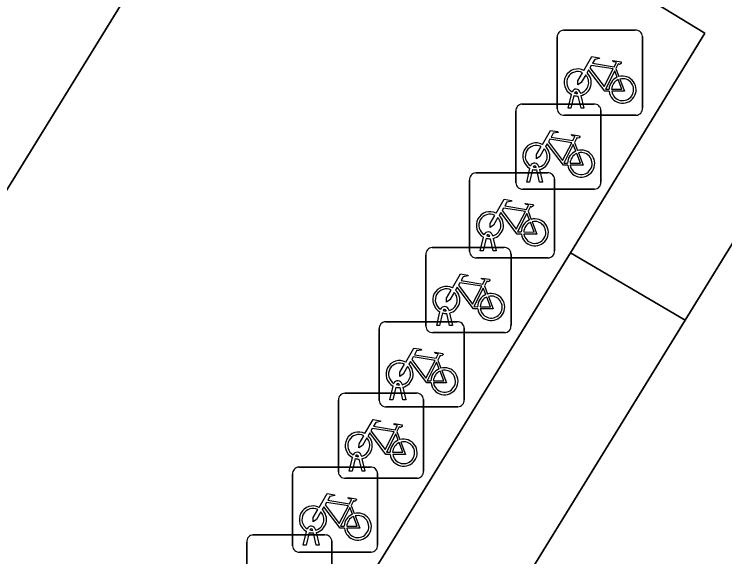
# Model space of a CAD drawing. Extents: x 162803 to 163818, y 381639 to 382475.
# Drawn here: x 163036.22 to 163044.56, y 381854.91 to 381861.28 of the extents above; entities that cross this region are included whole.
import ezdxf

# ---------------------------------------------------------------- set-up
doc = ezdxf.new("R2010")
doc.units = 0
for name, color, linetype in [('IMGEO_Erf', 7, 'Continuous'), ('IMGEO_Fietsenrek', 7, 'Continuous'), ('IMGEO_Pand', 7, 'Continuous'), ('IMGEO_Parkeervlak_open', 7, 'Continuous'), ('IMGEO_Voetpad_gesloten', 7, 'Continuous'), ('IMGEO_Voetpad_open', 7, 'Continuous')]:
    doc.layers.add(name, color=color, linetype=linetype)

msp = doc.modelspace()

# ---------------------------------------------------------------- linework, layer by layer
at = {"layer": 'IMGEO_Erf'}
msp.add_lwpolyline([(163046.176, 381850.915), (163046.085, 381850.982), (163041.637, 381853.704), (163044.092, 381857.691), (163042.746, 381858.478), (163039.038, 381852.472), (163036.484, 381854.035), (163034.089, 381850.167), (163041.446, 381843.73), (163041.477, 381843.702), (163041.512, 381843.679)], dxfattribs=at)
at = {"layer": 'IMGEO_Fietsenrek'}
for p, q in [((163042.6649, 381861.0945), (163043.5058, 381861.0945)), ((163043.5058, 381861.0945), (163042.6649, 381861.0945)), ((163042.5905, 381860.1699), (163042.5905, 381861.0108)), ((163042.5905, 381861.0108), (163042.5905, 381860.1699)), ((163043.5895, 381861.0201), (163043.5895, 381860.1792)), ((163043.5895, 381860.1792), (163043.5895, 381861.0201)), ((163043.2772, 381860.6442), (163043.3135, 381860.549)), ((163042.7175, 381860.1793), (163042.7558, 381860.3393)), ((163042.7862, 381860.3271), (163042.7509, 381860.1793)), ((163042.8279, 381860.3509), (163042.8269, 381860.3552)), ((163042.869, 381860.1793), (163042.8351, 381860.321)), ((163042.8586, 381860.3624), (163042.8604, 381860.3545)), ((163042.8674, 381860.3253), (163042.9024, 381860.1793)), ((163042.1789, 381860.2265), (163043.0198, 381860.2265)), ((163043.0198, 381860.2265), (163042.1789, 381860.2265)), ((163042.1045, 381859.3019), (163042.1045, 381860.1428)), ((163042.1045, 381860.1428), (163042.1045, 381859.3019)), ((163042.7509, 381860.1793), (163042.7175, 381860.1793)), ((163042.9024, 381860.1793), (163042.869, 381860.1793)), ((163043.1035, 381860.1521), (163043.1035, 381859.3112)), ((163043.1035, 381859.3112), (163043.1035, 381860.1521)), ((163043.5151, 381860.0955), (163042.6742, 381860.0955)), ((163042.6742, 381860.0955), (163043.5151, 381860.0955)), ((163042.7912, 381859.7762), (163042.8275, 381859.681)), ((163042.2315, 381859.3113), (163042.2698, 381859.4713)), ((163042.3419, 381859.4829), (163042.3409, 381859.4872)), ((163042.3726, 381859.4944), (163042.3744, 381859.4865)), ((163041.6349, 381859.4185), (163042.4758, 381859.4185)), ((163042.4758, 381859.4185), (163041.6349, 381859.4185)), ((163042.3002, 381859.4591), (163042.2649, 381859.3113)), ((163042.383, 381859.3113), (163042.3491, 381859.453)), ((163042.3814, 381859.4573), (163042.4164, 381859.3113)), ((163041.5605, 381858.4939), (163041.5605, 381859.3348)), ((163041.5605, 381859.3348), (163041.5605, 381858.4939)), ((163042.2649, 381859.3113), (163042.2315, 381859.3113)), ((163042.4164, 381859.3113), (163042.383, 381859.3113)), ((163042.5595, 381859.3441), (163042.5595, 381858.5032)), ((163042.5595, 381858.5032), (163042.5595, 381859.3441)), ((163043.0291, 381859.2275), (163042.1882, 381859.2275)), ((163042.1882, 381859.2275), (163043.0291, 381859.2275)), ((163042.2472, 381858.9682), (163042.2835, 381858.873)), ((163041.6875, 381858.5033), (163041.7258, 381858.6633)), ((163041.7562, 381858.6511), (163041.7209, 381858.5033)), ((163041.7979, 381858.6749), (163041.7969, 381858.6792)), ((163041.839, 381858.5033), (163041.8051, 381858.645)), ((163041.8286, 381858.6864), (163041.8304, 381858.6785)), ((163041.8374, 381858.6493), (163041.8724, 381858.5033)), ((163041.1229, 381858.5415), (163041.9638, 381858.5415)), ((163041.9638, 381858.5415), (163041.1229, 381858.5415)), ((163041.7209, 381858.5033), (163041.6875, 381858.5033)), ((163041.8724, 381858.5033), (163041.839, 381858.5033)), ((163041.0485, 381857.6169), (163041.0485, 381858.4578)), ((163041.0485, 381858.4578), (163041.0485, 381857.6169)), ((163042.4851, 381858.4195), (163041.6442, 381858.4195)), ((163041.6442, 381858.4195), (163042.4851, 381858.4195)), ((163042.0475, 381858.4671), (163042.0475, 381857.6262)), ((163042.0475, 381857.6262), (163042.0475, 381858.4671)), ((163041.7352, 381858.0912), (163041.7715, 381857.996)), ((163041.2859, 381857.7979), (163041.2849, 381857.8022)), ((163041.3166, 381857.8094), (163041.3184, 381857.8015)), ((163041.1755, 381857.6263), (163041.2138, 381857.7863)), ((163041.2442, 381857.7741), (163041.2089, 381857.6263)), ((163041.327, 381857.6263), (163041.2931, 381857.768)), ((163041.3254, 381857.7723), (163041.3604, 381857.6263)), ((163040.5749, 381857.6705), (163041.4158, 381857.6705)), ((163041.4158, 381857.6705), (163040.5749, 381857.6705)), ((163040.5005, 381856.7459), (163040.5005, 381857.5868)), ((163040.5005, 381857.5868), (163040.5005, 381856.7459)), ((163041.2089, 381857.6263), (163041.1755, 381857.6263)), ((163041.3604, 381857.6263), (163041.327, 381857.6263)), ((163041.4995, 381857.5961), (163041.4995, 381856.7552)), ((163041.4995, 381856.7552), (163041.4995, 381857.5961)), ((163041.9731, 381857.5425), (163041.1322, 381857.5425)), ((163041.1322, 381857.5425), (163041.9731, 381857.5425)), ((163041.1872, 381857.2202), (163041.2235, 381857.125)), ((163040.6275, 381856.7553), (163040.6658, 381856.9153)), ((163040.6962, 381856.9031), (163040.6609, 381856.7553)), ((163040.7379, 381856.9269), (163040.7369, 381856.9312)), ((163040.779, 381856.7553), (163040.7451, 381856.897)), ((163040.7686, 381856.9384), (163040.7704, 381856.9305)), ((163040.7774, 381856.9013), (163040.8124, 381856.7553)), ((163040.0959, 381856.8315), (163040.9368, 381856.8315)), ((163040.9368, 381856.8315), (163040.0959, 381856.8315)), ((163040.0215, 381855.9069), (163040.0215, 381856.7478)), ((163040.0215, 381856.7478), (163040.0215, 381855.9069)), ((163040.6609, 381856.7553), (163040.6275, 381856.7553)), ((163040.8124, 381856.7553), (163040.779, 381856.7553)), ((163041.0205, 381856.7571), (163041.0205, 381855.9162)), ((163041.0205, 381855.9162), (163041.0205, 381856.7571)), ((163041.4251, 381856.6715), (163040.5842, 381856.6715)), ((163040.5842, 381856.6715), (163041.4251, 381856.6715)), ((163040.7082, 381856.3812), (163040.7445, 381856.286)), ((163040.1485, 381855.9163), (163040.1868, 381856.0763)), ((163040.2172, 381856.0641), (163040.1819, 381855.9163)), ((163040.2589, 381856.0879), (163040.2579, 381856.0922)), ((163040.3, 381855.9163), (163040.2661, 381856.058)), ((163040.2896, 381856.0994), (163040.2914, 381856.0915)), ((163040.2984, 381856.0623), (163040.3334, 381855.9163)), ((163039.5579, 381855.9635), (163040.3988, 381855.9635)), ((163040.3988, 381855.9635), (163039.5579, 381855.9635)), ((163040.1819, 381855.9163), (163040.1485, 381855.9163)), ((163040.3334, 381855.9163), (163040.3, 381855.9163)), ((163040.4825, 381855.8891), (163040.4825, 381855.0482)), ((163040.4825, 381855.0482), (163040.4825, 381855.8891)), ((163039.4835, 381855.0389), (163039.4835, 381855.8798)), ((163039.4835, 381855.8798), (163039.4835, 381855.0389)), ((163040.9461, 381855.8325), (163040.1052, 381855.8325)), ((163040.1052, 381855.8325), (163040.9461, 381855.8325)), ((163040.1702, 381855.5132), (163040.2065, 381855.418)), ((163039.7209, 381855.2199), (163039.7199, 381855.2242)), ((163039.7516, 381855.2314), (163039.7534, 381855.2235)), ((163039.0209, 381855.1665), (163039.8618, 381855.1665)), ((163039.8618, 381855.1665), (163039.0209, 381855.1665)), ((163039.6105, 381855.0483), (163039.6488, 381855.2083)), ((163039.6792, 381855.1961), (163039.6439, 381855.0483)), ((163039.762, 381855.0483), (163039.7281, 381855.19)), ((163039.7604, 381855.1943), (163039.7954, 381855.0483)), ((163038.9465, 381854.2419), (163038.9465, 381855.0828)), ((163038.9465, 381855.0828), (163038.9465, 381854.2419)), ((163039.9455, 381855.0921), (163039.9455, 381854.2512)), ((163039.9455, 381854.2512), (163039.9455, 381855.0921)), ((163039.6439, 381855.0483), (163039.6105, 381855.0483)), ((163039.7954, 381855.0483), (163039.762, 381855.0483)), ((163040.4081, 381854.9645), (163039.5672, 381854.9645)), ((163039.5672, 381854.9645), (163040.4081, 381854.9645))]:
    msp.add_line(p, q, dxfattribs=at)
for points in [[(163042.9031, 381860.6212), (163042.9978, 381860.7847), (163043.084, 381860.7709), (163043.0857, 381860.7622), (163043.0296, 381860.7513), (163043.0034, 381860.706), (163043.2586, 381860.6652)], [(163043.2586, 381860.6652), (163043.2836, 381860.714), (163043.2785, 381860.718), (163043.2553, 381860.7217), (163043.2426, 381860.7292), (163043.2416, 381860.7323), (163043.2438, 381860.7369), (163043.3386, 381860.7218), (163043.3409, 381860.7115), (163043.3315, 381860.6991), (163043.3191, 381860.6927), (163043.3046, 381860.6989), (163043.2772, 381860.6442)], [(163043.2457, 381860.64), (163042.9889, 381860.681), (163042.9722, 381860.6522), (163043.1392, 381860.4319), (163043.2457, 381860.64)], [(163042.9238, 381860.5687), (163042.8722, 381860.4795), (163042.8323, 381860.4535), (163042.8335, 381860.501), (163042.888, 381860.5952)], [(163043.1988, 381860.3765), (163043.1491, 381860.3766), (163042.9584, 381860.6283), (163042.9394, 381860.5955)], [(163043.2937, 381860.542), (163043.2644, 381860.6188), (163043.155, 381860.4007), (163043.1977, 381860.4006)], [(163043.2277, 381860.4005), (163043.3476, 381860.4003), (163043.3044, 381860.5139)], [(163043.3242, 381860.5208), (163043.3792, 381860.3762), (163043.2291, 381860.3765)], [(163042.4171, 381859.7532), (163042.5118, 381859.9167), (163042.598, 381859.9029), (163042.5997, 381859.8942), (163042.5436, 381859.8833), (163042.5174, 381859.838), (163042.7726, 381859.7972)], [(163042.7597, 381859.772), (163042.5029, 381859.813), (163042.4862, 381859.7842), (163042.6532, 381859.5639), (163042.7597, 381859.772)], [(163042.7726, 381859.7972), (163042.7976, 381859.846), (163042.7925, 381859.85), (163042.7693, 381859.8537), (163042.7566, 381859.8612), (163042.7556, 381859.8643), (163042.7578, 381859.8689), (163042.8526, 381859.8538), (163042.8549, 381859.8435), (163042.8455, 381859.8311), (163042.8331, 381859.8247), (163042.8186, 381859.8309), (163042.7912, 381859.7762)], [(163042.4378, 381859.7007), (163042.3862, 381859.6115), (163042.3463, 381859.5855), (163042.3475, 381859.633), (163042.402, 381859.7272)], [(163042.7128, 381859.5085), (163042.6631, 381859.5086), (163042.4724, 381859.7603), (163042.4534, 381859.7275)], [(163042.8077, 381859.674), (163042.7784, 381859.7508), (163042.669, 381859.5327), (163042.7117, 381859.5326)], [(163042.7417, 381859.5325), (163042.8616, 381859.5323), (163042.8184, 381859.6459)], [(163042.8382, 381859.6528), (163042.8932, 381859.5082), (163042.7431, 381859.5085)], [(163041.8731, 381858.9452), (163041.9678, 381859.1087), (163042.054, 381859.0949), (163042.0557, 381859.0862), (163041.9996, 381859.0753), (163041.9734, 381859.03), (163042.2286, 381858.9892)], [(163042.2286, 381858.9892), (163042.2536, 381859.038), (163042.2485, 381859.042), (163042.2253, 381859.0457), (163042.2126, 381859.0532), (163042.2116, 381859.0563), (163042.2138, 381859.0609), (163042.3086, 381859.0458), (163042.3109, 381859.0355), (163042.3015, 381859.0231), (163042.2891, 381859.0167), (163042.2746, 381859.0229), (163042.2472, 381858.9682)], [(163042.2157, 381858.964), (163041.9589, 381859.005), (163041.9422, 381858.9762), (163042.1092, 381858.7559), (163042.2157, 381858.964)], [(163041.8938, 381858.8927), (163041.8422, 381858.8035), (163041.8023, 381858.7775), (163041.8035, 381858.825), (163041.858, 381858.9192)], [(163042.1688, 381858.7005), (163042.1191, 381858.7006), (163041.9284, 381858.9523), (163041.9094, 381858.9195)], [(163042.2637, 381858.866), (163042.2344, 381858.9428), (163042.125, 381858.7247), (163042.1677, 381858.7246)], [(163042.1977, 381858.7245), (163042.3176, 381858.7243), (163042.2744, 381858.8379)], [(163042.2942, 381858.8448), (163042.3492, 381858.7002), (163042.1991, 381858.7005)], [(163041.3611, 381858.0682), (163041.4558, 381858.2317), (163041.542, 381858.2179), (163041.5437, 381858.2092), (163041.4876, 381858.1983), (163041.4614, 381858.153), (163041.7166, 381858.1122)], [(163041.7166, 381858.1122), (163041.7416, 381858.161), (163041.7365, 381858.165), (163041.7133, 381858.1687), (163041.7006, 381858.1762), (163041.6996, 381858.1793), (163041.7018, 381858.1839), (163041.7966, 381858.1688), (163041.7989, 381858.1585), (163041.7895, 381858.1461), (163041.7771, 381858.1397), (163041.7626, 381858.1459), (163041.7352, 381858.0912)], [(163041.6568, 381857.8235), (163041.6071, 381857.8236), (163041.4164, 381858.0753), (163041.3974, 381858.0425)], [(163041.7037, 381858.087), (163041.4469, 381858.128), (163041.4302, 381858.0992), (163041.5972, 381857.8789), (163041.7037, 381858.087)], [(163041.7517, 381857.989), (163041.7224, 381858.0658), (163041.613, 381857.8477), (163041.6557, 381857.8476)], [(163041.3818, 381858.0157), (163041.3302, 381857.9265), (163041.2903, 381857.9005), (163041.2915, 381857.948), (163041.346, 381858.0422)], [(163041.7822, 381857.9678), (163041.8372, 381857.8232), (163041.6871, 381857.8235)], [(163041.6857, 381857.8475), (163041.8056, 381857.8473), (163041.7624, 381857.9609)], [(163040.8131, 381857.1972), (163040.9078, 381857.3607), (163040.994, 381857.3469), (163040.9957, 381857.3382), (163040.9396, 381857.3273), (163040.9134, 381857.282), (163041.1686, 381857.2412)], [(163041.1686, 381857.2412), (163041.1936, 381857.29), (163041.1885, 381857.294), (163041.1653, 381857.2977), (163041.1526, 381857.3052), (163041.1516, 381857.3083), (163041.1538, 381857.3129), (163041.2486, 381857.2978), (163041.2509, 381857.2875), (163041.2415, 381857.2751), (163041.2291, 381857.2687), (163041.2146, 381857.2749), (163041.1872, 381857.2202)], [(163041.1557, 381857.216), (163040.8989, 381857.257), (163040.8822, 381857.2282), (163041.0492, 381857.0079), (163041.1557, 381857.216)], [(163040.8338, 381857.1447), (163040.7822, 381857.0555), (163040.7423, 381857.0295), (163040.7435, 381857.077), (163040.798, 381857.1712)], [(163041.1088, 381856.9525), (163041.0591, 381856.9526), (163040.8684, 381857.2043), (163040.8494, 381857.1715)], [(163041.2037, 381857.118), (163041.1744, 381857.1948), (163041.065, 381856.9767), (163041.1077, 381856.9766)], [(163041.1377, 381856.9765), (163041.2576, 381856.9763), (163041.2144, 381857.0899)], [(163041.2342, 381857.0968), (163041.2892, 381856.9522), (163041.1391, 381856.9525)], [(163040.3341, 381856.3582), (163040.4288, 381856.5217), (163040.515, 381856.5079), (163040.5167, 381856.4992), (163040.4606, 381856.4883), (163040.4344, 381856.443), (163040.6896, 381856.4022)], [(163040.6896, 381856.4022), (163040.7146, 381856.451), (163040.7095, 381856.455), (163040.6863, 381856.4587), (163040.6736, 381856.4662), (163040.6726, 381856.4693), (163040.6748, 381856.4739), (163040.7696, 381856.4588), (163040.7719, 381856.4485), (163040.7625, 381856.4361), (163040.7501, 381856.4297), (163040.7356, 381856.4359), (163040.7082, 381856.3812)], [(163040.6767, 381856.377), (163040.4199, 381856.418), (163040.4032, 381856.3892), (163040.5702, 381856.1689), (163040.6767, 381856.377)], [(163040.3548, 381856.3057), (163040.3032, 381856.2165), (163040.2633, 381856.1905), (163040.2645, 381856.238), (163040.319, 381856.3322)], [(163040.6298, 381856.1135), (163040.5801, 381856.1136), (163040.3894, 381856.3653), (163040.3704, 381856.3325)], [(163040.7247, 381856.279), (163040.6954, 381856.3558), (163040.586, 381856.1377), (163040.6287, 381856.1376)], [(163040.6587, 381856.1375), (163040.7786, 381856.1373), (163040.7354, 381856.2509)], [(163040.7552, 381856.2578), (163040.8102, 381856.1132), (163040.6601, 381856.1135)], [(163039.7961, 381855.4902), (163039.8908, 381855.6537), (163039.977, 381855.6399), (163039.9787, 381855.6312), (163039.9226, 381855.6203), (163039.8964, 381855.575), (163040.1516, 381855.5342)], [(163040.1387, 381855.509), (163039.8819, 381855.55), (163039.8652, 381855.5212), (163040.0322, 381855.3009), (163040.1387, 381855.509)], [(163040.1516, 381855.5342), (163040.1766, 381855.583), (163040.1715, 381855.587), (163040.1483, 381855.5907), (163040.1356, 381855.5982), (163040.1346, 381855.6013), (163040.1368, 381855.6059), (163040.2316, 381855.5908), (163040.2339, 381855.5805), (163040.2245, 381855.5681), (163040.2121, 381855.5617), (163040.1976, 381855.5679), (163040.1702, 381855.5132)], [(163040.0918, 381855.2455), (163040.0421, 381855.2456), (163039.8514, 381855.4973), (163039.8324, 381855.4645)], [(163040.1867, 381855.411), (163040.1574, 381855.4878), (163040.048, 381855.2697), (163040.0907, 381855.2696)], [(163039.8168, 381855.4377), (163039.7652, 381855.3485), (163039.7253, 381855.3225), (163039.7265, 381855.37), (163039.781, 381855.4642)], [(163040.1207, 381855.2695), (163040.2406, 381855.2693), (163040.1974, 381855.3829)], [(163040.2172, 381855.3898), (163040.2722, 381855.2452), (163040.1221, 381855.2455)]]:
    msp.add_lwpolyline(points, dxfattribs=at)
for centre, radius, start, end in [((163042.6682, 381861.0166), 0.0779, 92.4484, 184.28452), ((163042.6682, 381861.0166), 0.0779, 92.4484, 184.28452), ((163043.5116, 381861.0168), 0.0779, 2.4484, 94.28452), ((163043.5116, 381861.0168), 0.0779, 2.4484, 94.28452), ((163042.8301, 381860.4799), 0.159, 62.67661, 242.13685), ((163042.8301, 381860.4799), 0.129, 63.31916, 238.90302), ((163042.8301, 381860.4799), 0.129, 283.60429, 43.43025), ((163042.8301, 381860.4799), 0.159, 283.5766, 46.60424), ((163043.3567, 381860.3959), 0.159, 187.0065, 105.77075), ((163043.3567, 381860.3959), 0.159, 113.3408, 178.32165), ((163043.3567, 381860.3959), 0.129, 113.92302, 177.95563), ((163043.3567, 381860.3959), 0.129, 188.67146, 104.58832), ((163042.8099, 381860.3513), 0.0499, 12.8025, 158.69338), ((163042.8301, 381860.4799), 0.159, 253.99666, 271.78671), ((163042.8099, 381860.3513), 0.0174, 12.8025, 163.45023), ((163042.8301, 381860.4799), 0.129, 253.41502, 269.02044), ((163042.1822, 381860.1486), 0.0779, 92.4484, 184.28452), ((163042.1822, 381860.1486), 0.0779, 92.4484, 184.28452), ((163043.0256, 381860.1488), 0.0779, 2.4484, 94.28452), ((163043.0256, 381860.1488), 0.0779, 2.4484, 94.28452), ((163042.6684, 381860.1732), 0.0779, 182.4484, 274.28452), ((163042.6684, 381860.1732), 0.0779, 182.4484, 274.28452), ((163043.5118, 381860.1734), 0.0779, 272.4484, 4.28452), ((163043.5118, 381860.1734), 0.0779, 272.4484, 4.28452), ((163042.3441, 381859.6119), 0.159, 62.67661, 242.13685), ((163042.3441, 381859.6119), 0.129, 63.31916, 238.90302), ((163042.3441, 381859.6119), 0.159, 283.5766, 46.60424), ((163042.3441, 381859.6119), 0.129, 283.60429, 43.43025), ((163042.8707, 381859.5279), 0.159, 113.3408, 178.32165), ((163042.8707, 381859.5279), 0.159, 187.0065, 105.77075), ((163042.8707, 381859.5279), 0.129, 113.92302, 177.95563), ((163042.8707, 381859.5279), 0.129, 188.67146, 104.58832), ((163042.3239, 381859.4833), 0.0499, 12.8025, 158.69338), ((163042.3239, 381859.4833), 0.0174, 12.8025, 163.45023), ((163042.3441, 381859.6119), 0.129, 253.41502, 269.02044), ((163041.6382, 381859.3406), 0.0779, 92.4484, 184.28452), ((163041.6382, 381859.3406), 0.0779, 92.4484, 184.28452), ((163042.3441, 381859.6119), 0.159, 253.99666, 271.78671), ((163042.4816, 381859.3408), 0.0779, 2.4484, 94.28452), ((163042.4816, 381859.3408), 0.0779, 2.4484, 94.28452), ((163042.1824, 381859.3052), 0.0779, 182.4484, 274.28452), ((163042.1824, 381859.3052), 0.0779, 182.4484, 274.28452), ((163043.0258, 381859.3054), 0.0779, 272.4484, 4.28452), ((163043.0258, 381859.3054), 0.0779, 272.4484, 4.28452), ((163041.8001, 381858.8039), 0.159, 62.67661, 242.13685), ((163041.8001, 381858.8039), 0.129, 63.31916, 238.90302), ((163041.8001, 381858.8039), 0.129, 283.60429, 43.43025), ((163041.8001, 381858.8039), 0.159, 283.5766, 46.60424), ((163042.3267, 381858.7199), 0.159, 113.3408, 178.32165), ((163042.3267, 381858.7199), 0.159, 187.0065, 105.77075), ((163042.3267, 381858.7199), 0.129, 113.92302, 177.95563), ((163042.3267, 381858.7199), 0.129, 188.67146, 104.58832), ((163041.7799, 381858.6753), 0.0499, 12.8025, 158.69338), ((163041.8001, 381858.8039), 0.159, 253.99666, 271.78671), ((163041.7799, 381858.6753), 0.0174, 12.8025, 163.45023), ((163041.8001, 381858.8039), 0.129, 253.41502, 269.02044), ((163041.1262, 381858.4636), 0.0779, 92.4484, 184.28452), ((163041.1262, 381858.4636), 0.0779, 92.4484, 184.28452), ((163041.6384, 381858.4972), 0.0779, 182.4484, 274.28452), ((163041.6384, 381858.4972), 0.0779, 182.4484, 274.28452), ((163041.9696, 381858.4638), 0.0779, 2.4484, 94.28452), ((163041.9696, 381858.4638), 0.0779, 2.4484, 94.28452), ((163042.4818, 381858.4974), 0.0779, 272.4484, 4.28452), ((163042.4818, 381858.4974), 0.0779, 272.4484, 4.28452), ((163041.2881, 381857.9269), 0.159, 62.67661, 242.13685), ((163041.2881, 381857.9269), 0.129, 63.31916, 238.90302), ((163041.2881, 381857.9269), 0.129, 283.60429, 43.43025), ((163041.2881, 381857.9269), 0.159, 283.5766, 46.60424), ((163041.8147, 381857.8429), 0.159, 113.3408, 178.32165), ((163041.8147, 381857.8429), 0.159, 187.0065, 105.77075), ((163041.8147, 381857.8429), 0.129, 188.67146, 104.58832), ((163041.8147, 381857.8429), 0.129, 113.92302, 177.95563), ((163041.2679, 381857.7983), 0.0499, 12.8025, 158.69338), ((163041.2679, 381857.7983), 0.0174, 12.8025, 163.45023), ((163041.2881, 381857.9269), 0.129, 253.41502, 269.02044), ((163041.2881, 381857.9269), 0.159, 253.99666, 271.78671), ((163040.5782, 381857.5926), 0.0779, 92.4484, 184.28452), ((163040.5782, 381857.5926), 0.0779, 92.4484, 184.28452), ((163041.4216, 381857.5928), 0.0779, 2.4484, 94.28452), ((163041.4216, 381857.5928), 0.0779, 2.4484, 94.28452), ((163041.1264, 381857.6202), 0.0779, 182.4484, 274.28452), ((163041.1264, 381857.6202), 0.0779, 182.4484, 274.28452), ((163041.9698, 381857.6204), 0.0779, 272.4484, 4.28452), ((163041.9698, 381857.6204), 0.0779, 272.4484, 4.28452), ((163040.7401, 381857.0559), 0.159, 62.67661, 242.13685), ((163040.7401, 381857.0559), 0.129, 63.31916, 238.90302), ((163040.7401, 381857.0559), 0.129, 283.60429, 43.43025), ((163040.7401, 381857.0559), 0.159, 283.5766, 46.60424), ((163041.2667, 381856.9719), 0.159, 113.3408, 178.32165), ((163041.2667, 381856.9719), 0.159, 187.0065, 105.77075), ((163041.2667, 381856.9719), 0.129, 113.92302, 177.95563), ((163041.2667, 381856.9719), 0.129, 188.67146, 104.58832), ((163040.7199, 381856.9273), 0.0499, 12.8025, 158.69338), ((163040.7401, 381857.0559), 0.159, 253.99666, 271.78671), ((163040.7199, 381856.9273), 0.0174, 12.8025, 163.45023), ((163040.7401, 381857.0559), 0.129, 253.41502, 269.02044), ((163040.0992, 381856.7536), 0.0779, 92.4484, 184.28452), ((163040.0992, 381856.7536), 0.0779, 92.4484, 184.28452), ((163040.9426, 381856.7538), 0.0779, 2.4484, 94.28452), ((163040.9426, 381856.7538), 0.0779, 2.4484, 94.28452), ((163040.5784, 381856.7492), 0.0779, 182.4484, 274.28452), ((163040.5784, 381856.7492), 0.0779, 182.4484, 274.28452), ((163041.4218, 381856.7494), 0.0779, 272.4484, 4.28452), ((163041.4218, 381856.7494), 0.0779, 272.4484, 4.28452), ((163040.2611, 381856.2169), 0.159, 62.67661, 242.13685), ((163040.2611, 381856.2169), 0.129, 63.31916, 238.90302), ((163040.2611, 381856.2169), 0.129, 283.60429, 43.43025), ((163040.2611, 381856.2169), 0.159, 283.5766, 46.60424), ((163040.7877, 381856.1329), 0.159, 113.3408, 178.32165), ((163040.7877, 381856.1329), 0.159, 187.0065, 105.77075), ((163040.7877, 381856.1329), 0.129, 113.92302, 177.95563), ((163040.7877, 381856.1329), 0.129, 188.67146, 104.58832), ((163040.2409, 381856.0883), 0.0499, 12.8025, 158.69338), ((163040.2611, 381856.2169), 0.159, 253.99666, 271.78671), ((163040.2409, 381856.0883), 0.0174, 12.8025, 163.45023), ((163040.2611, 381856.2169), 0.129, 253.41502, 269.02044), ((163039.5612, 381855.8856), 0.0779, 92.4484, 184.28452), ((163039.5612, 381855.8856), 0.0779, 92.4484, 184.28452), ((163040.0994, 381855.9102), 0.0779, 182.4484, 274.28452), ((163040.0994, 381855.9102), 0.0779, 182.4484, 274.28452), ((163040.4046, 381855.8858), 0.0779, 2.4484, 94.28452), ((163040.4046, 381855.8858), 0.0779, 2.4484, 94.28452), ((163040.9428, 381855.9104), 0.0779, 272.4484, 4.28452), ((163040.9428, 381855.9104), 0.0779, 272.4484, 4.28452), ((163039.7231, 381855.3489), 0.159, 62.67661, 242.13685), ((163039.7231, 381855.3489), 0.129, 63.31916, 238.90302), ((163039.7231, 381855.3489), 0.129, 283.60429, 43.43025), ((163039.7231, 381855.3489), 0.159, 283.5766, 46.60424), ((163040.2497, 381855.2649), 0.159, 113.3408, 178.32165), ((163040.2497, 381855.2649), 0.159, 187.0065, 105.77075), ((163040.2497, 381855.2649), 0.129, 113.92302, 177.95563), ((163040.2497, 381855.2649), 0.129, 188.67146, 104.58832), ((163039.7029, 381855.2203), 0.0499, 12.8025, 158.69338), ((163039.7029, 381855.2203), 0.0174, 12.8025, 163.45023), ((163039.7231, 381855.3489), 0.129, 253.41502, 269.02044), ((163039.0242, 381855.0886), 0.0779, 92.4484, 184.28452), ((163039.0242, 381855.0886), 0.0779, 92.4484, 184.28452), ((163039.7231, 381855.3489), 0.159, 253.99666, 271.78671), ((163039.8676, 381855.0888), 0.0779, 2.4484, 94.28452), ((163039.8676, 381855.0888), 0.0779, 2.4484, 94.28452), ((163039.5614, 381855.0422), 0.0779, 182.4484, 274.28452), ((163039.5614, 381855.0422), 0.0779, 182.4484, 274.28452), ((163040.4048, 381855.0424), 0.0779, 272.4484, 4.28452), ((163040.4048, 381855.0424), 0.0779, 272.4484, 4.28452)]:
    msp.add_arc(centre, radius, start, end, dxfattribs=at)
at = {"layer": 'IMGEO_Pand'}
msp.add_lwpolyline([(163033.858, 381855.537), (163039.929, 381865.387), (163040.27, 381865.173), (163040.637, 381865.799), (163042.683, 381864.525), (163043.696, 381866.214), (163043.929, 381866.063), (163044.407, 381866.863), (163052.243, 381862.047), (163052.426, 381862.343), (163052.073, 381862.544), (163067.621, 381887.819)], dxfattribs=at)
at = {"layer": 'IMGEO_Parkeervlak_open'}
msp.add_lwpolyline([(163052.152, 381860.804), (163047.687, 381863.531), (163044.092, 381857.691), (163041.637, 381853.704), (163046.085, 381850.982)], close=True, dxfattribs=at)
at = {"layer": 'IMGEO_Voetpad_gesloten'}
msp.add_lwpolyline([(163033.858, 381855.537), (163031.785, 381852.208), (163034.089, 381850.167), (163036.484, 381854.035), (163039.038, 381852.472), (163042.746, 381858.478), (163044.321, 381861.059), (163041.755, 381862.626), (163042.857, 381864.459), (163042.683, 381864.525), (163040.637, 381865.799), (163040.27, 381865.173), (163039.929, 381865.387)], close=True, dxfattribs=at)
at = {"layer": 'IMGEO_Voetpad_open'}
msp.add_lwpolyline([(163052.762, 381861.77), (163052.243, 381862.047), (163044.407, 381866.863), (163043.929, 381866.063), (163043.696, 381866.214), (163042.683, 381864.525), (163042.857, 381864.459), (163041.755, 381862.626), (163044.321, 381861.059), (163042.746, 381858.478), (163044.092, 381857.691), (163047.687, 381863.531), (163052.152, 381860.804)], close=True, dxfattribs=at)

doc.saveas('drawing.dxf')
